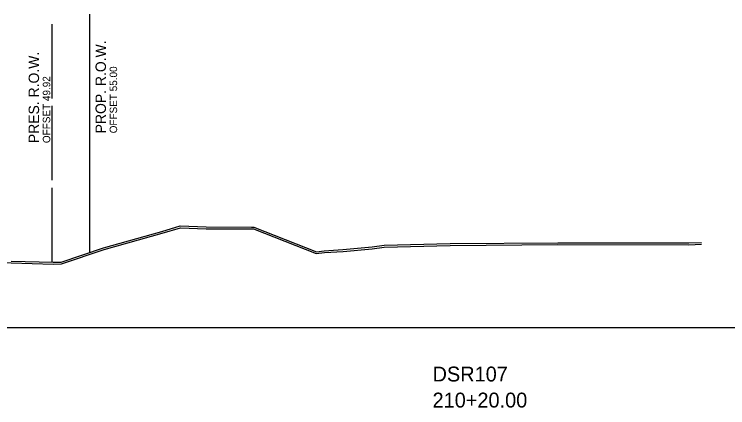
# Model space of a CAD drawing. Extents: x 1574 to 14903, y 7971 to 16537.
# Drawn here: x 14644.8 to 14740.6, y 9489.2 to 9542.1 of the extents above; entities that cross this region are included whole.
import ezdxf

# ---------------------------------------------------------------- set-up
doc = ezdxf.new("R2010")
doc.units = 0
for name, color, linetype in [('DESIGN - ROW - Right-of-Way and Easement Labels', 7, 'Continuous'), ('DESIGN - ROW - Right-of-Way Linework', 7, 'Continuous'), ('DESIGN - SHEET - Light Grid', 7, 'Continuous'), ('DESIGN - TYPICAL - Warning Text', 7, 'Continuous'), ('SURVEY - GROUND - Bottom of Topsoil Layer', 7, 'Continuous'), ('SURVEY - GROUND - Top of Ground', 7, 'Continuous'), ('SURVEY - PROPERTY - ROW Lines', 7, 'Continuous'), ('SURVEY - PROPERTY - ROW Lines Text', 7, 'Continuous')]:
    doc.layers.add(name, color=color, linetype=linetype)

msp = doc.modelspace()

# ---------------------------------------------------------------- linework, layer by layer
at = {"layer": 'DESIGN - ROW - Right-of-Way Linework'}
msp.add_line((14655, 9510.1), (14655, 9542.1), dxfattribs=at)
at = {"layer": 'DESIGN - SHEET - Light Grid'}
msp.add_line((14600, 9500), (14900, 9500), dxfattribs=at)
at = {"layer": 'SURVEY - GROUND - Bottom of Topsoil Layer'}
msp.add_lwpolyline([(14624.062, 9509.687), (14626.075, 9509.627), (14630.192, 9509.676), (14631.164, 9509.426), (14631.665, 9509.372), (14640.201, 9508.975), (14644.43, 9508.678), (14650.083, 9508.529), (14651.173, 9508.541), (14656.889, 9510.475), (14664.702, 9512.686), (14667.167, 9513.409), (14670.605, 9513.274), (14676.704, 9513.252), (14676.977, 9513.256), (14685.391, 9509.938), (14686.482, 9510.076), (14688.979, 9510.221), (14692.913, 9510.593), (14694.518, 9510.798), (14703.372, 9511.024), (14717.813, 9511.144), (14735.41, 9511.134), (14737.103, 9511.186)], dxfattribs=at)
at = {"layer": 'SURVEY - GROUND - Top of Ground'}
msp.add_lwpolyline([(14644.442, 9508.928), (14650.085, 9508.78), (14651.13, 9508.79), (14656.815, 9510.714), (14664.633, 9512.926), (14667.136, 9513.661), (14670.61, 9513.524), (14676.702, 9513.502), (14677.023, 9513.507), (14685.423, 9510.194), (14686.459, 9510.325), (14688.96, 9510.471), (14692.886, 9510.841), (14694.499, 9511.048), (14703.368, 9511.274), (14717.812, 9511.394), (14735.406, 9511.384), (14737.095, 9511.436)], dxfattribs=at)
msp.add_lwpolyline([(14644.442, 9508.928), (14650.085, 9508.78), (14651.13, 9508.79), (14656.815, 9510.714), (14664.633, 9512.926), (14667.136, 9513.661), (14670.61, 9513.524), (14676.702, 9513.502), (14677.023, 9513.507), (14685.423, 9510.194), (14686.459, 9510.325), (14688.96, 9510.471), (14692.886, 9510.841), (14694.499, 9511.048), (14703.368, 9511.274), (14717.812, 9511.394), (14735.406, 9511.384), (14737.095, 9511.436)], dxfattribs=at)
at = {"layer": 'SURVEY - PROPERTY - ROW Lines'}
for p, q in [((14649.919, 9530.784), (14649.919, 9540.784)), ((14649.919, 9519.784), (14649.919, 9529.784)), ((14649.919, 9508.784), (14649.919, 9518.784))]:
    msp.add_line(p, q, dxfattribs=at)

# ---------------------------------------------------------------- texts
at = {"layer": 'DESIGN - ROW - Right-of-Way and Easement Labels'}
for s, height, p in [('PROP. R.O.W.', 1.4, (14657.15, 9526.1)), ('OFFSET 55.00', 1, (14658.65, 9526.1))]:
    msp.add_text(s, height=height, rotation=90, dxfattribs=at).set_placement(p)
at = {"layer": 'DESIGN - TYPICAL - Warning Text'}
for s, p in [('DSR107', (14701, 9492.75)), ('210+20.00', (14701, 9489.25))]:
    msp.add_text(s, height=2, dxfattribs=at).set_placement(p)
at = {"layer": 'SURVEY - PROPERTY - ROW Lines Text'}
for s, height, p in [('PRES. R.O.W.', 1.4, (14648.169, 9524.784)), ('OFFSET 49.92', 1, (14649.669, 9524.784))]:
    msp.add_text(s, height=height, rotation=90, dxfattribs=at).set_placement(p)

doc.saveas('drawing.dxf')
